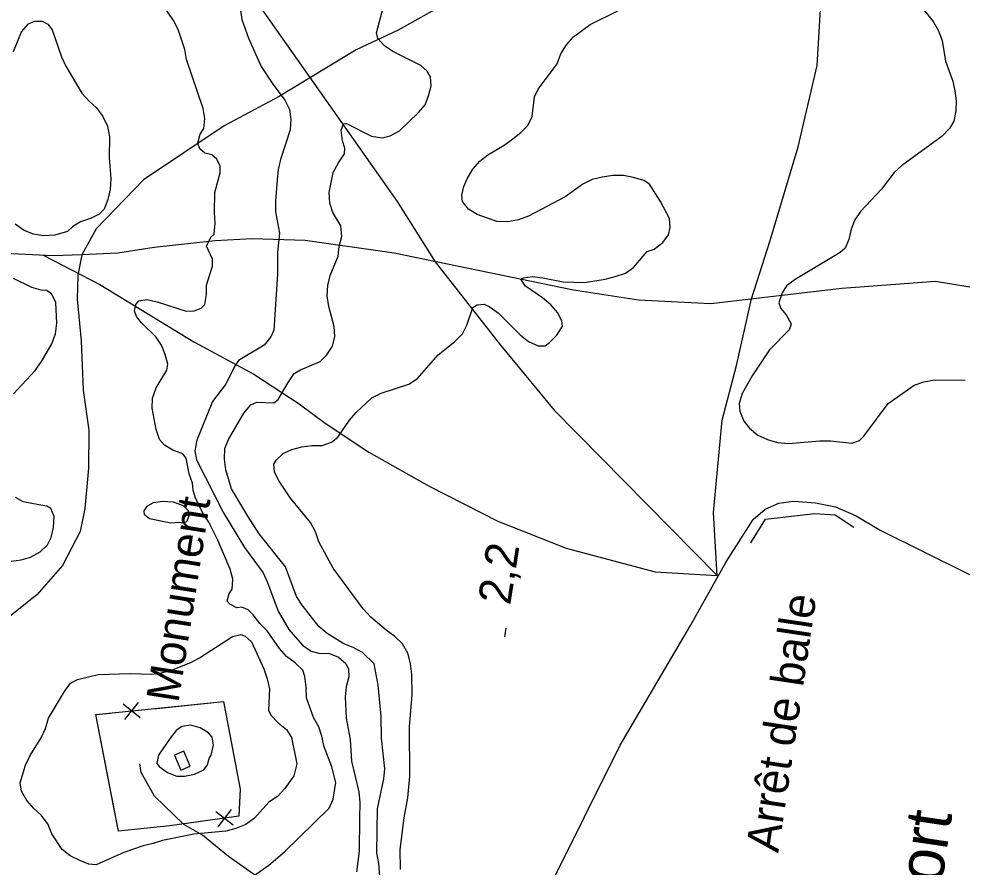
# Model space of a CAD drawing. Extents: x 282461 to 284471, y 5554090 to 5557646.
# Drawn here: x 282787.8 to 282874.4, y 5554817.6 to 5554895.5 of the extents above; entities that cross this region are included whole.
import ezdxf

# ---------------------------------------------------------------- set-up
doc = ezdxf.new("R2010")
doc.units = 0
for name, color, linetype in [('Niveau 1', 7, 'Continuous'), ('Niveau 2', 7, 'Continuous'), ('Niveau 22', 7, 'Continuous'), ('Niveau 3', 7, 'Continuous'), ('Niveau 37', 7, 'Continuous'), ('Niveau 39', 7, 'Continuous'), ('Niveau 56', 7, 'Continuous')]:
    doc.layers.add(name, color=color, linetype=linetype)

msp = doc.modelspace()

# ---------------------------------------------------------------- linework, layer by layer
at = {"layer": 'Niveau 1'}
for points in [[(282808.04, 5554897.31), (282808.3, 5554895.41), (282808.9, 5554893.68), (282810.08, 5554891.09), (282811.08, 5554889.54), (282812.26, 5554887.99), (282812.67, 5554887.13), (282812.8, 5554886.26), (282812.75, 5554885.28), (282811.86, 5554882.56), (282811.64, 5554881.63), (282811.54, 5554880.65), (282811.39, 5554878.74), (282811.4, 5554877.76), (282811.77, 5554875.8), (282811.57, 5554874.01), (282811.59, 5554872.04), (282811.25, 5554866.9), (282810.97, 5554866.26), (282810.35, 5554865.51), (282808, 5554864.1)], [(282808, 5554864.1), (282807.66, 5554863.58), (282806.81, 5554861.89), (282805.62, 5554860.33), (282804.16, 5554856.79), (282804, 5554855.81), (282804.13, 5554855), (282806.61, 5554850.11), (282808.56, 5554846.95), (282810.26, 5554844.6), (282810.67, 5554843.74), (282811.63, 5554841.09), (282812.63, 5554839.42), (282813.86, 5554837.99), (282814.68, 5554837.42), (282815.37, 5554837.25), (282816.35, 5554837.2), (282817.17, 5554836.86), (282817.86, 5554836.29), (282818.1, 5554835.77), (282818.11, 5554835.08), (282817.89, 5554834.15), (282817.79, 5554833.23), (282817.87, 5554831.27), (282818.24, 5554829.31), (282818.38, 5554827.34), (282819.05, 5554824.52), (282819.12, 5554823.54), (282819.09, 5554822.08)], [(282819.09, 5554822.08), (282819.08, 5554819.07), (282818.82, 5554817.16)]]:
    msp.add_lwpolyline(points, dxfattribs=at)
at = {"layer": 'Niveau 2'}
for points in [[(282817.92, 5554885.84), (282820.19, 5554884.7), (282821.17, 5554884.53), (282821.92, 5554884.71), (282822.78, 5554885.18), (282824.49, 5554886.82), (282825.12, 5554887.58), (282825.45, 5554888.39), (282825.67, 5554889.31), (282825.61, 5554890.12), (282825.31, 5554890.64), (282824.73, 5554891.16), (282822.17, 5554892.46), (282821.41, 5554892.98), (282820.77, 5554893.66), (282820.65, 5554894.18), (282821.53, 5554897.43)], [(282805.46, 5554875.42), (282805.75, 5554875.71), (282805.85, 5554876.69), (282805.78, 5554877.67), (282805.81, 5554879.52), (282806.31, 5554881.31), (282806.3, 5554881.94), (282806.01, 5554882.58), (282805.54, 5554882.98), (282804.9, 5554883.14), (282804.44, 5554883.54), (282804.26, 5554884.06), (282804.48, 5554884.87), (282804.82, 5554885.39), (282804.92, 5554886.32), (282804.74, 5554887.24), (282803.24, 5554891.73), (282803.06, 5554892.65), (282802.46, 5554894.49), (282802.04, 5554895.3), (282800.99, 5554896.84)], [(282870.51, 5554896.77), (282871.75, 5554895.21), (282872.22, 5554894.41), (282872.58, 5554893.48), (282872.89, 5554891.58), (282873.55, 5554889.73), (282873.74, 5554888.86), (282873.86, 5554887.94), (282873.82, 5554887.01), (282873.66, 5554886.08), (282873.26, 5554885.38), (282872.57, 5554884.68), (282868.85, 5554881.98), (282868.16, 5554881.34), (282867.02, 5554879.83), (282865.08, 5554877.78), (282864.57, 5554877.02), (282864.23, 5554876.15), (282864.01, 5554875.22)], [(282834.55, 5554885.68), (282834.94, 5554886.5), (282835.15, 5554888.29), (282835.49, 5554888.99), (282837.25, 5554891.32), (282837.59, 5554892.25), (282838.1, 5554893.06), (282838.73, 5554893.82), (282840.27, 5554894.93), (282842.86, 5554896.23)], [(282787.36, 5554892.46), (282788.09, 5554894.25), (282788.71, 5554895.01), (282789.29, 5554895.24), (282789.98, 5554895.25), (282790.5, 5554894.97), (282790.91, 5554894.45), (282791.75, 5554891.98), (282792.16, 5554891.12), (282793.63, 5554888.65), (282794.28, 5554887.91), (282794.97, 5554887.28), (282795.56, 5554886.48), (282795.97, 5554885.62), (282796.16, 5554884.64), (282796.13, 5554882.73), (282796.27, 5554880.77), (282796.22, 5554879.79), (282796, 5554878.87), (282795.67, 5554878), (282795.21, 5554877.54), (282794.41, 5554877.13), (282793.49, 5554876.83), (282792.75, 5554876.36), (282792.29, 5554875.95), (282791.15, 5554875.6)], [(282821.03, 5554815.97), (282820.88, 5554817.94), (282820.69, 5554818.92), (282820.74, 5554822.97), (282821.33, 5554825.7), (282821.43, 5554826.62), (282821.11, 5554829.45), (282821.08, 5554831.42), (282820.82, 5554834.3), (282820.44, 5554836.26), (282819.39, 5554837.3), (282818.52, 5554837.75), (282817.65, 5554838.09), (282816.14, 5554839.06), (282815.38, 5554839.69), (282813.85, 5554841.64), (282813.32, 5554842.45), (282812.31, 5554845.15), (282809.9, 5554848.2), (282808.84, 5554849.8), (282807.37, 5554852.33), (282806.82, 5554854.06), (282806.7, 5554855.05), (282806.74, 5554856.03), (282807.08, 5554856.84), (282808.49, 5554859.28), (282809.12, 5554860.04), (282809.69, 5554860.27), (282811.25, 5554860.23), (282811.65, 5554860.52), (282812.56, 5554862.09), (282813.12, 5554862.9), (282813.7, 5554863.26), (282815.48, 5554864.02), (282816.11, 5554864.61), (282816.62, 5554865.42), (282816.84, 5554866.29), (282816.77, 5554867.21), (282816.28, 5554869.06), (282816.15, 5554870.04), (282816.2, 5554870.97), (282816.42, 5554871.89), (282817.15, 5554873.69), (282817.25, 5554874.56), (282817.47, 5554875.48), (282817.4, 5554876.47), (282816.64, 5554877.67), (282816.39, 5554878.54), (282816.32, 5554879.52), (282816.7, 5554881.37), (282817.16, 5554882.24), (282817.72, 5554883.06), (282817.77, 5554883.58), (282817.54, 5554884.27), (282817.41, 5554885.25), (282817.63, 5554885.83), (282817.92, 5554885.84)], [(282822.86, 5554817.38), (282822.84, 5554819.23), (282823.2, 5554822.13), (282823.53, 5554823.98), (282823.73, 5554825.95), (282823.68, 5554830.52), (282823.93, 5554833.41), (282823.91, 5554835.32), (282823.78, 5554836.3), (282823.54, 5554837.23), (282823.06, 5554838.09), (282822.36, 5554838.78), (282821.54, 5554839.35), (282820.14, 5554840.55), (282819.44, 5554841.3), (282816.68, 5554845.03), (282815.37, 5554847.45), (282815.07, 5554848.37), (282814.6, 5554849.24), (282812.78, 5554851.48), (282811.72, 5554853.03), (282811.31, 5554853.84), (282811.24, 5554854.59), (282811.47, 5554855), (282812.09, 5554855.58), (282812.9, 5554855.93), (282813.82, 5554856.17), (282814.74, 5554856.3), (282815.67, 5554856.3), (282816.53, 5554856.6), (282817.1, 5554857.07), (282818.18, 5554858.64), (282818.81, 5554859.34), (282820.24, 5554860.68), (282821.1, 5554861.1), (282823.63, 5554861.93), (282824.44, 5554862.46), (282826.32, 5554864.61), (282827.86, 5554865.84), (282828.55, 5554866.54), (282828.94, 5554867.35), (282829.5, 5554868.98), (282829.9, 5554869.21), (282830.53, 5554869.28), (282831, 5554869.05), (282831.82, 5554868.48), (282833.86, 5554866.47), (282834.62, 5554865.84), (282835.5, 5554865.44), (282836.13, 5554865.45), (282836.53, 5554865.74), (282837.22, 5554866.44), (282837.73, 5554867.26), (282837.66, 5554867.72), (282837.31, 5554868.47), (282836.66, 5554869.22), (282835.9, 5554869.84), (282834.33, 5554870.93), (282833.92, 5554871.56), (282834.15, 5554871.68), (282834.95, 5554871.8), (282835.94, 5554871.7), (282837.79, 5554871.31), (282839.76, 5554871.27), (282841.66, 5554871.57), (282842.58, 5554871.81), (282843.51, 5554872.11), (282844.25, 5554872.64), (282845.5, 5554874.09), (282846.14, 5554874.33), (282846.94, 5554874.92), (282847.45, 5554875.62), (282847.62, 5554876.31), (282847.55, 5554877.12), (282846.72, 5554878.68), (282845.72, 5554880.29), (282845.19, 5554880.63), (282844.26, 5554880.91), (282843.34, 5554881.08), (282842.35, 5554881.07), (282841.37, 5554880.94), (282840.45, 5554880.7), (282839.59, 5554880.29), (282837.98, 5554879.12), (282834.6, 5554877.35), (282833.68, 5554877), (282832.7, 5554876.82), (282831.71, 5554876.87), (282829.91, 5554877.49), (282829.1, 5554878), (282828.57, 5554878.69), (282828.5, 5554879.27), (282828.67, 5554880.08), (282829, 5554880.83), (282829.51, 5554881.65), (282830.14, 5554882.41), (282830.88, 5554882.99), (282832.38, 5554883.87), (282833.18, 5554884.46), (282833.92, 5554885.04), (282834.55, 5554885.68)], [(282791.15, 5554875.6), (282790.11, 5554875.53), (282789.19, 5554875.7), (282788.32, 5554876.03), (282787.51, 5554876.6)], [(282816.93, 5554825.37), (282816.56, 5554826.81), (282815.85, 5554828.65), (282815.66, 5554829.63), (282815.36, 5554830.49), (282814.89, 5554831.35), (282814.23, 5554833.14), (282814.22, 5554834.12), (282814.09, 5554835.1), (282813.91, 5554835.67), (282813.21, 5554836.36), (282812.4, 5554836.93), (282811.76, 5554837.67), (282810.64, 5554839.28), (282809.94, 5554839.97), (282809.35, 5554840.77), (282808.89, 5554841.23), (282808.31, 5554841.45), (282807.85, 5554841.39), (282807.21, 5554841.73), (282806.97, 5554842.02), (282807.14, 5554842.71), (282807.42, 5554843.12), (282807.47, 5554844.04), (282807.23, 5554844.96), (282806.1, 5554847.61), (282805.27, 5554849.27), (282804.74, 5554850.02), (282804.03, 5554851.57), (282803.85, 5554852.2), (282803.78, 5554852.84), (282803.48, 5554853.7), (282803.18, 5554855.14), (282802.89, 5554855.54), (282801.96, 5554855.88), (282801.2, 5554856.34), (282800.74, 5554856.85), (282800.44, 5554857.77), (282800.07, 5554859.73), (282800.11, 5554860.65), (282800.45, 5554861.58), (282801.41, 5554863.2), (282801.51, 5554863.78), (282801.27, 5554864.65), (282800.92, 5554865.51), (282800.45, 5554866.25), (282799.1, 5554867.57), (282798.63, 5554868.14), (282798.46, 5554868.66), (282798.56, 5554869.24), (282798.85, 5554869.59), (282799.6, 5554869.71), (282800.52, 5554869.49), (282803.18, 5554868.64), (282803.93, 5554868.65), (282804.56, 5554868.89), (282804.91, 5554869.24), (282805.07, 5554870.16), (282805.06, 5554871.03), (282805.61, 5554872.76), (282805.6, 5554873.4), (282805.07, 5554874.6), (282805.46, 5554875.42)], [(282864.01, 5554875.22), (282863.67, 5554874.41), (282863.22, 5554874), (282859.08, 5554871.53), (282858.28, 5554870.95), (282857.88, 5554870.31), (282857.6, 5554869.38), (282857.78, 5554868.86), (282858.25, 5554868.28), (282858.73, 5554867.48), (282858.56, 5554866.95), (282856.73, 5554865.09), (282855.14, 5554862.7), (282854.23, 5554861.07), (282853.96, 5554860.14), (282854.02, 5554859.45), (282854.38, 5554858.52), (282854.91, 5554857.89), (282855.67, 5554857.26), (282856.54, 5554856.86), (282857.47, 5554856.58), (282858.46, 5554856.47), (282861.35, 5554856.73), (282862.33, 5554856.74), (282864.3, 5554856.52), (282864.99, 5554856.76), (282865.39, 5554857.17), (282867.61, 5554860.14), (282870.02, 5554861.84), (282870.89, 5554862.14), (282871.87, 5554862.32), (282874.7, 5554862.29)], [(282787.35, 5554861.04), (282789.34, 5554863.19), (282789.91, 5554864), (282790.87, 5554865.62), (282791.2, 5554866.55), (282791.31, 5554867.53), (282791.22, 5554869.43), (282790.87, 5554870.18), (282790.4, 5554870.52), (282789.88, 5554870.57), (282789.02, 5554870.79), (282787.34, 5554871.64)], [(282789.67, 5554850.85), (282788.23, 5554851.13), (282787.53, 5554851.52)], [(282787.14, 5554845.7), (282788.06, 5554845.82), (282788.92, 5554846.06), (282789.78, 5554846.53), (282790.47, 5554847.17), (282790.8, 5554847.86), (282791.02, 5554848.79), (282791.07, 5554849.77), (282790.77, 5554850.51), (282790.42, 5554850.74), (282789.67, 5554850.85)], [(282801.79, 5554849.17), (282799.82, 5554849.56), (282799.36, 5554849.95), (282799.35, 5554850.3), (282799.64, 5554850.76), (282800.21, 5554851.06), (282801.01, 5554851.18), (282801.99, 5554851.13), (282802.92, 5554850.79), (282803.39, 5554850.34), (282803.45, 5554849.82), (282803.23, 5554849.3), (282802.88, 5554849.18), (282802.59, 5554849.23), (282801.79, 5554849.17)], [(282813.09, 5554825.98), (282812.25, 5554824.81), (282811.57, 5554824.1), (282810.77, 5554823.57), (282809.47, 5554822.11), (282808.67, 5554821.51), (282807.75, 5554821.15), (282806.83, 5554820.91), (282803.9, 5554820.63), (282801.02, 5554820.06), (282800.16, 5554819.76), (282799.24, 5554819.57), (282797.46, 5554818.96), (282794.94, 5554817.83), (282794.25, 5554817.87), (282793.44, 5554818.21), (282792.56, 5554818.65), (282791.8, 5554819.22), (282790.86, 5554820.65), (282790.5, 5554821.57), (282789.9, 5554822.36), (282789.2, 5554822.99), (282788.56, 5554823.73), (282788.08, 5554824.59), (282787.95, 5554825.34), (282788.44, 5554826.96), (282788.89, 5554827.84), (282789.9, 5554829.47), (282790.29, 5554830.34), (282790.56, 5554831.27), (282792.02, 5554833.72), (282792.59, 5554834.48), (282793.21, 5554834.84), (282795.11, 5554835.27), (282798.05, 5554835.38), (282800.01, 5554835.3), (282800.94, 5554835.43), (282801.85, 5554835.67), (282803.63, 5554836.4), (282804.43, 5554836.81), (282807.46, 5554838.77), (282808.2, 5554838.95), (282808.61, 5554838.79), (282809.2, 5554838.28), (282810.33, 5554835.81), (282810.64, 5554834.89), (282810.83, 5554833.97), (282810.74, 5554832.01), (282810.98, 5554831.55), (282811.63, 5554830.86), (282812.39, 5554830.24), (282812.86, 5554829.5), (282813.36, 5554827.08), (282813.09, 5554825.98)], [(282805.31, 5554827.58), (282805.48, 5554827.87), (282805.7, 5554828.79), (282805.58, 5554829.54), (282805.23, 5554829.94), (282804.47, 5554830.39), (282803.61, 5554830.62), (282802.8, 5554830.5), (282802.29, 5554830.15), (282801.72, 5554829.45), (282800.65, 5554827.88), (282800.49, 5554827.13), (282800.72, 5554826.85), (282801.47, 5554826.28), (282802.34, 5554825.94), (282803.03, 5554825.95), (282803.95, 5554826.13), (282804.81, 5554826.54), (282805.15, 5554827), (282805.31, 5554827.58)], [(282808.51, 5554816.19), (282810.79, 5554817.79), (282812.22, 5554819.02), (282816.31, 5554823.02), (282816.7, 5554823.84), (282816.93, 5554825.37)]]:
    msp.add_lwpolyline(points, dxfattribs=at)
at = {"layer": 'Niveau 22'}
for points in [[(282809.36, 5554897.44), (282822.57, 5554878.7), (282826.04, 5554873.16), (282832.03, 5554865.52), (282836.96, 5554859.54), (282851.92, 5554844.37), (282851.59, 5554850.16), (282852.38, 5554858.64), (282853.69, 5554863.65), (282855.08, 5554869.76), (282856.78, 5554875.1), (282859.37, 5554883.7), (282861.1, 5554891.16), (282861.5, 5554897.92)], [(282827.03, 5554896.85), (282822.64, 5554894.43), (282818.81, 5554892.6), (282811.72, 5554888.34), (282806.69, 5554885.63), (282799.28, 5554880.69), (282794.94, 5554876.19), (282793.61, 5554873.79), (282793.26, 5554871.93), (282793.18, 5554869.73), (282793.56, 5554865.9), (282793.75, 5554861.39), (282794.27, 5554857.7), (282794.22, 5554854.23), (282793.9, 5554850.51), (282793.48, 5554848.42), (282791.83, 5554845.29), (282789.48, 5554842.61), (282786.46, 5554840.17), (282783.04, 5554837.69), (282777.8, 5554835.87), (282774.27, 5554833.99), (282770.96, 5554831.5), (282767.31, 5554828.5)], [(282876.4, 5554870.61), (282871.98, 5554871.35), (282863.37, 5554870.72), (282851.36, 5554869.31), (282844.71, 5554869.64), (282838.74, 5554870.56), (282822.28, 5554873.95), (282814.13, 5554875.11), (282809.24, 5554875.27), (282805.86, 5554875.08), (282800.26, 5554874.47), (282796.92, 5554873.95), (282793.61, 5554873.79), (282791, 5554873.72), (282787.19, 5554873.89), (282778.86, 5554876.86), (282775.32, 5554877.89), (282769.3, 5554878.59), (282762.45, 5554879.16), (282758.91, 5554879.62), (282753.5, 5554880.51), (282743.23, 5554882.41), (282734.33, 5554884.36)], [(282790.07, 5554873.76), (282795.26, 5554871.09), (282803.89, 5554865.82), (282809.39, 5554862.84), (282813.56, 5554860.13), (282815.96, 5554858.35), (282819.96, 5554855.7), (282825.51, 5554852.56), (282831.79, 5554849.37), (282838.07, 5554846.88), (282846.23, 5554844.72), (282851.92, 5554844.37)], [(282816.57, 5554811), (282813, 5554814.08), (282809.78, 5554816.67), (282807.08, 5554818.57), (282804.68, 5554820.53), (282802.97, 5554821.53), (282800.3, 5554824.13), (282799.06, 5554826.29), (282798.93, 5554827.09)]]:
    msp.add_lwpolyline(points, dxfattribs=at)
at = {"layer": 'Niveau 3'}
msp.add_line((282832.45, 5554838.74), (282832.57, 5554839.53), dxfattribs=at)
at = {"layer": 'Niveau 37'}
for p, q in [((282798.97, 5554831.31), (282797.42, 5554832.57)), ((282797.56, 5554831.16), (282798.83, 5554832.71)), ((282805.91, 5554822.7), (282807.51, 5554821.49)), ((282807.32, 5554822.89), (282806.11, 5554821.3))]:
    msp.add_line(p, q, dxfattribs=at)
for points in [[(282806.62, 5554832.8), (282808.16, 5554824.75), (282808.02, 5554822.27), (282801.7, 5554821.41), (282796.99, 5554820.91), (282794.9, 5554831.6), (282806.62, 5554832.8)], [(282800.19, 5554832.14), (282806.62, 5554832.8)], [(282806.62, 5554832.8), (282808.16, 5554824.75), (282808.06, 5554822.95)], [(282796.57, 5554823.07), (282794.9, 5554831.6), (282796.21, 5554831.73)], [(282804.73, 5554821.82), (282801.7, 5554821.41), (282796.99, 5554820.91), (282796.57, 5554823.07)]]:
    msp.add_lwpolyline(points, dxfattribs=at)
at = {"layer": 'Niveau 39'}
msp.add_lwpolyline([(282802.97, 5554828.24), (282802.11, 5554827.89), (282802.71, 5554826.51), (282803.57, 5554826.86), (282802.97, 5554828.24)], dxfattribs=at)
at = {"layer": 'Niveau 56'}
for points in [[(282874.99, 5554794.71), (282870.61, 5554793.42), (282865.3, 5554792.23), (282859.35, 5554791.73), (282852.91, 5554792.21), (282847.73, 5554793.51), (282841.9, 5554796.2), (282835.93, 5554799.53), (282832.36, 5554801.96), (282831.06, 5554803.45), (282836.48, 5554815.65), (282843.03, 5554828.8), (282849.49, 5554839.77), (282852.76, 5554845.62), (282855.23, 5554849.51), (282856.32, 5554850.46), (282857.58, 5554851), (282858.97, 5554851.2), (282860.94, 5554851.05), (282862.8, 5554850.68), (282864.67, 5554849.84), (282866.9, 5554848.52)], [(282855.01, 5554847.36), (282856.36, 5554849.54), (282860.9, 5554850.06), (282862.75, 5554849.94), (282864.46, 5554848.82)], [(282866.9, 5554848.52), (282879.23, 5554842.4)]]:
    msp.add_lwpolyline(points, dxfattribs=at)

# ---------------------------------------------------------------- texts
at = {"layer": 'Niveau 3'}
msp.add_text('2,2  ', height=3, rotation=81.09575, dxfattribs=at).set_placement((282832.93, 5554841.58))
at = {"layer": 'Niveau 39'}
msp.add_text('Monument', height=3, rotation=81.0598, dxfattribs=at).set_placement((282802.48, 5554832.61))
at = {"layer": 'Niveau 56'}
for s, height, p in [('Arrêt de balle', 2.99988, (282857.53, 5554818.86)), ('Sport', 4.1999, (282871.52, 5554809.2))]:
    msp.add_text(s, height=height, rotation=81.51387, dxfattribs=at).set_placement(p)

doc.saveas('drawing.dxf')
